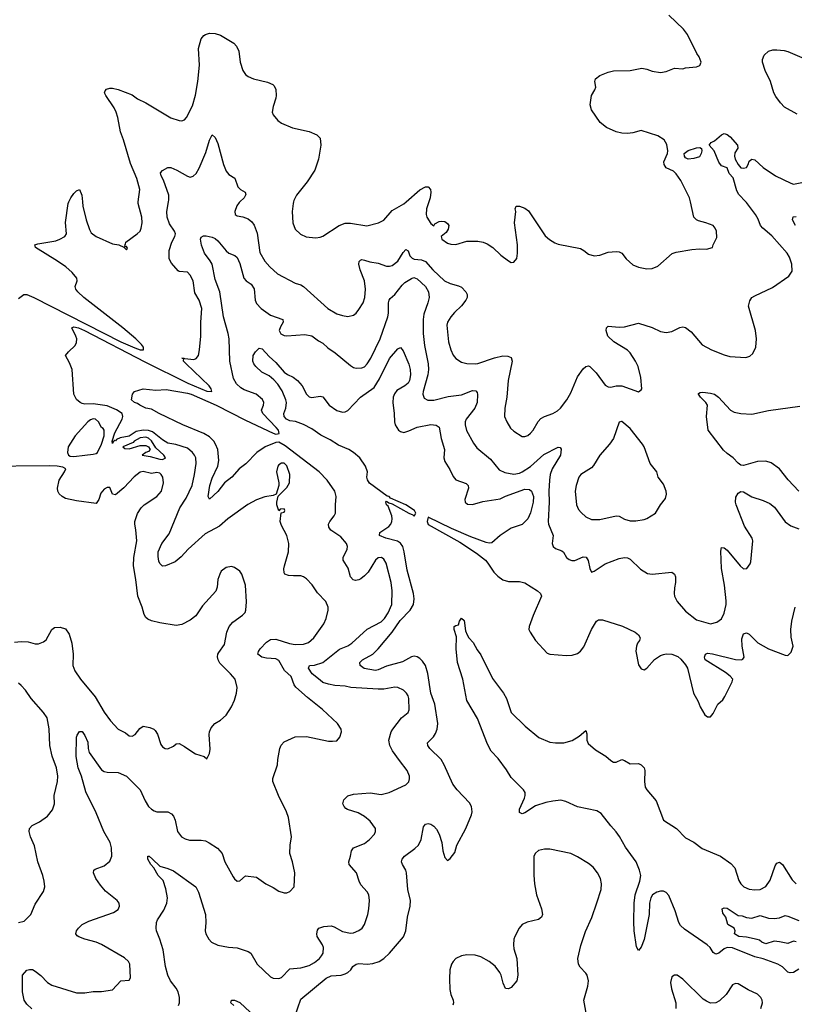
# Model space of a CAD drawing. Header units: inches. Extents: x 1305375 to 1407406, y 744550 to 841633.
# Tile 332 of 509: x 1372558 to 1378156, y 784200 to 791318. Entities that reach past the tile are written whole.
import ezdxf

# ---------------------------------------------------------------- set-up
doc = ezdxf.new("R2010")
doc.units = ezdxf.units.IN
doc.header["$MEASUREMENT"] = 0
doc.layers.add('B3778', color=7, linetype='Continuous')
doc.layers.add('B3779', color=7, linetype='Continuous')

msp = doc.modelspace()

# ---------------------------------------------------------------- linework, layer by layer
at = {"layer": 'B3778', "color": 5}
for points, elevation in [([(1372550, 789301.5), (1372588.5, 789331.5), (1372610, 789331.1), (1372660.2, 789310), (1373288.3, 788990), (1373390, 788945.4), (1373430, 788931.8), (1373453.2, 788930), (1373454, 788950), (1373439.8, 788970), (1373398.6, 789010), (1373303.8, 789090), (1373021.2, 789310), (1372978.1, 789350), (1372963.7, 789370), (1372958.5, 789390), (1372972.9, 789430), (1372970.6, 789450), (1372937.9, 789490), (1372890.9, 789530.9), (1372832.6, 789572.6), (1372673, 789670), (1372668.1, 789690), (1372690, 789697.8), (1372820, 789720), (1372848.6, 789730), (1372883.5, 789750), (1372896.9, 789770), (1372889.6, 789850.4), (1372907.6, 789990), (1372912.4, 790000)], 1180), ([(1372647.1, 784167.1), (1372610, 784201.1), (1372590.9, 784230), (1372578.5, 784290), (1372578, 784410), (1372610, 784446), (1372629.4, 784450.6), (1372650, 784450.4), (1372670, 784438.4), (1372710, 784407), (1372758.2, 784358.2), (1372790, 784338), (1372970, 784282.8), (1373030, 784282), (1373090, 784291.6), (1373150, 784291.7), (1373230, 784304.9), (1373290, 784370.5), (1373350, 784374.8), (1373359.5, 784390), (1373354.5, 784490), (1373344.5, 784510), (1373316.6, 784536.6), (1373150, 784632), (1373110, 784648.5), (1373029, 784670), (1372986.5, 784686.5), (1372974.2, 784694.2), (1372963.7, 784710), (1372969.4, 784730), (1372982.7, 784750), (1373010, 784777.3), (1373058.3, 784801.7), (1373236.6, 784863.4), (1373270, 784886), (1373279.3, 784910), (1373278, 784930), (1373262, 784950), (1373178.2, 785018.2), (1373141.8, 785061.8), (1373109.7, 785110), (1373091.8, 785150), (1373095.1, 785170), (1373102.8, 785177.2), (1373170, 785201.7), (1373210, 785234.4), (1373223.1, 785270), (1373222.3, 785330), (1373211.7, 785370), (1373166.3, 785450), (1373110, 785584.2), (1373036.9, 785736.9), (1373005.4, 785850), (1372980.4, 785910), (1372966.4, 785990), (1372969.8, 786130), (1372974.7, 786145.3), (1372990, 786171), (1373010, 786171), (1373030, 786144), (1373050, 786096), (1373052.3, 786050), (1373060, 786020), (1373150, 785895.6), (1373170, 785883.2), (1373190, 785878), (1373270, 785876.1), (1373330, 785848.7), (1373428.8, 785750), (1373464.6, 785670), (1373490, 785630.4), (1373510, 785610.4), (1373530, 785597.6), (1373550, 785592.2), (1373630, 785590.5), (1373655.6, 785575.6), (1373670, 785558.8), (1373682.4, 785530), (1373699.5, 785450), (1373728, 785410), (1373754.8, 785394.8), (1373785.5, 785385.5), (1373870, 785386.5), (1373900.5, 785380.5), (1373928.1, 785368.1), (1373988.8, 785328.8), (1374020.7, 785290), (1374040.5, 785230), (1374101.6, 785121.6), (1374110, 785107.7), (1374130, 785090.5), (1374150, 785093.4), (1374190, 785127.7), (1374270, 785119.1), (1374336, 785070), (1374390, 785044), (1374430, 785018.8), (1374470, 785004.7), (1374490, 785006), (1374510, 785016), (1374541.2, 785050), (1374546.6, 785150), (1374529.4, 785230), (1374509.6, 785290), (1374512.3, 785350), (1374522.9, 785410), (1374500.5, 785550), (1374486.9, 785590), (1374428, 785710), (1374387.3, 785810), (1374387.2, 785832.8), (1374420.9, 785930), (1374422.9, 785970), (1374438, 786050), (1374447.5, 786072.5), (1374470, 786097.3), (1374550, 786133), (1374630, 786134.9), (1374790, 786102.4), (1374819.1, 786100.9), (1374850, 786105.5), (1374872.3, 786130), (1374883.7, 786170), (1374882.7, 786190), (1374856, 786230), (1374747, 786330), (1374637.8, 786417.8), (1374553.3, 786493.3), (1374540.9, 786510), (1374521.3, 786570), (1374472.8, 786612.8), (1374430, 786686.4), (1374410, 786698), (1374341.6, 786701.6), (1374308.3, 786708.3), (1374278.7, 786730), (1374283.5, 786750), (1374296.9, 786770), (1374341.5, 786818.5), (1374370, 786836), (1374410, 786838.7), (1374507.4, 786807.4), (1374550, 786801.2), (1374610, 786802.6), (1374644.9, 786815.1), (1374683, 786850), (1374755.6, 786950), (1374772, 786990), (1374787, 787050), (1374787.3, 787070), (1374770, 787112.3), (1374710, 787175.1), (1374672.7, 787232.7), (1374630, 787274.5), (1374609.7, 787289.7), (1374590, 787297.6), (1374536.1, 787296.1), (1374500.1, 787300.1), (1374474, 787310), (1374470, 787318), (1374467.6, 787347.6), (1374471.6, 787370), (1374501.1, 787470), (1374503, 787530), (1374490, 787588.7), (1374450, 787662), (1374440.9, 787690), (1374448, 787752), (1374470, 787758), (1374473.3, 787770), (1374470, 787782), (1374441, 787779), (1374430, 787768), (1374417.2, 787810), (1374417.2, 787830), (1374427.3, 787872.7), (1374490, 787936), (1374509.3, 787970), (1374511.2, 788030), (1374490, 788091.8), (1374470, 788111.1), (1374450, 788112.6), (1374430, 788100.9), (1374423.1, 788090), (1374414, 788050), (1374430.7, 787970), (1374430.8, 787949.2), (1374412.7, 787887.3), (1374390, 787879), (1374330, 787869.3), (1374270, 787845.6), (1374207.1, 787812.9), (1374061.6, 787710), (1374003.2, 787656.8), (1373898.9, 787601.1), (1373775.3, 787490), (1373724.3, 787435.7), (1373681.8, 787398.2), (1373611.3, 787368.7), (1373590, 787366.9), (1373570, 787387.6), (1373563.8, 787403.8), (1373558.1, 787438.1), (1373560.2, 787470), (1373586.6, 787530), (1373639.7, 787600.3), (1373715, 787790), (1373760.4, 787859.6), (1373804.4, 787950), (1373822.8, 788030), (1373834.8, 788110), (1373831, 788150), (1373822, 788170), (1373807.8, 788190), (1373770, 788219.1), (1373685.9, 788245.9), (1373630, 788257.2), (1373590, 788279.3), (1373518.3, 788338.3), (1373488.6, 788348.6), (1373450, 788349.9), (1373400.4, 788339.6), (1373350, 788306.3), (1373285.1, 788294.9), (1373257.3, 788282.7), (1373250, 788274), (1373244.8, 788275.2), (1373233.7, 788266.3), (1373230, 788254), (1373226.7, 788270), (1373245.7, 788330), (1373298.3, 788430), (1373304.2, 788450), (1373299.3, 788470), (1373258.3, 788498.3), (1373190, 788525.4), (1373090, 788539.8), (1373030, 788538.3), (1373010, 788543.3), (1372995, 788550), (1372970, 788571.1), (1372949.4, 788609.4), (1372936.9, 788790), (1372918.2, 788838.2), (1372889.8, 788890), (1372910, 788917.4), (1372958.3, 788961.7), (1372970, 788984), (1372970.6, 789010), (1372964.4, 789030), (1372935.6, 789090), (1372950, 789096.5), (1372982.6, 789090), (1373027.5, 789070), (1373463.1, 788843.1), (1373774.3, 788690), (1373910, 788632.6), (1373948, 788630), (1373941.3, 788650), (1373927.3, 788670), (1373760.4, 788830), (1373742.4, 788850), (1373741.2, 788858.8), (1373747.3, 788867.3), (1373729.4, 788870), (1373817.7, 788862.3), (1373832.7, 788867.3), (1373849.7, 788890.3), (1373858.9, 788930), (1373868.4, 789030), (1373867.6, 789130), (1373874.5, 789230), (1373856, 789290), (1373824.2, 789344.2), (1373811, 789430), (1373791.2, 789470), (1373770, 789492.4), (1373710, 789498.4), (1373703.3, 789503.3), (1373656.6, 789556.6), (1373638.4, 789590), (1373637.6, 789650), (1373656.9, 789710), (1373680.4, 789750), (1373683.9, 789770), (1373676.1, 789790), (1373641.8, 789841.8), (1373625, 789890), (1373622.7, 789930), (1373634, 790000)], 1160), ([(1373012.4, 790000), (1373015.8, 789970), (1373038.3, 789870), (1373061.7, 789801.7), (1373076, 789776), (1373111.3, 789750), (1373230, 789697.6), (1373274, 789690), (1373310, 789674), (1373318, 789678), (1373314, 789670), (1373330, 789654), (1373336.4, 789663.6), (1373335.3, 789670), (1373330, 789678), (1373320.4, 789680.4), (1373318, 789690), (1373324, 789696), (1373326, 789710), (1373408.4, 789770), (1373428.3, 789790), (1373435.4, 789810), (1373443.1, 789850), (1373441.1, 789890), (1373414.3, 789990), (1373415.6, 790000)], 1180), ([(1374149.6, 790000), (1374144.7, 789995.3), (1374128.3, 789971.7), (1374113.4, 789930), (1374116.4, 789910), (1374130, 789898.7), (1374170, 789892.4), (1374210, 789877.2), (1374235.7, 789855.7), (1374252.9, 789832.9), (1374274.3, 789774.3), (1374294.7, 789634.7), (1374330, 789572.7), (1374366.7, 789530), (1374421.1, 789481.1), (1374550, 789412.4), (1374590, 789401.3), (1374610, 789388.5), (1374786, 789230), (1374850, 789191.8), (1374890, 789178.7), (1374930, 789172.4), (1374970, 789181.6), (1374990, 789197.1), (1375010, 789221.6), (1375039.7, 789270), (1375053.3, 789310), (1375058.2, 789370), (1375050.6, 789430.6), (1375018.2, 789510), (1375008.5, 789550), (1375011.3, 789568.7), (1375021, 789579), (1375030, 789584.4), (1375050, 789580.3), (1375087.5, 789567.5), (1375150, 789556.9), (1375210, 789536.5), (1375230, 789534.9), (1375250, 789540.3), (1375290, 789572.2), (1375330, 789634.6), (1375350, 789657), (1375366.4, 789646.4), (1375378.3, 789610), (1375394.2, 789594.2), (1375410, 789586.8), (1375462.5, 789582.5), (1375491.3, 789570), (1375543.6, 789510), (1375628.7, 789430), (1375670, 789410.2), (1375730, 789394.9), (1375750, 789384.9), (1375782.4, 789350), (1375791.3, 789330), (1375792.4, 789310), (1375783.6, 789290), (1375750.8, 789249.2), (1375699.4, 789200.6), (1375674.3, 789170), (1375650, 789132), (1375644.9, 789110), (1375656.5, 788990), (1375674.7, 788930), (1375692, 788892), (1375710, 788868.7), (1375750, 788842.3), (1375790, 788831.6), (1375849.1, 788829.1), (1375870, 788832.4), (1375990, 788873), (1376050, 788887.9), (1376086.4, 788886.4), (1376110, 788875.5), (1376116.5, 788850), (1376089, 788710), (1376077.7, 788590), (1376063.6, 788510), (1376062, 788450), (1376078.4, 788410), (1376105.9, 788365.9), (1376130, 788343.1), (1376190, 788305.5), (1376210, 788305.5), (1376230, 788312.7), (1376250, 788328), (1376270, 788350.6), (1376306, 788414), (1376325.3, 788434.7), (1376350.9, 788449.1), (1376412.3, 788470), (1376445.1, 788490), (1376466, 788510), (1376513, 788570), (1376541, 788619), (1376590, 788735.5), (1376630, 788794), (1376650, 788810.8), (1376670, 788816), (1376678, 788810), (1376725.2, 788765.2), (1376790, 788674.8), (1376810, 788662.8), (1376830, 788661), (1376870, 788671), (1376909.1, 788670.9), (1377030, 788627.3), (1377050, 788642), (1377054, 788650), (1377046, 788730), (1377027.3, 788810), (1377009.7, 788849.7), (1376969.6, 788910), (1376950, 788929.6), (1376851.6, 788990), (1376809.8, 789029.8), (1376796.9, 789070), (1376798, 789090), (1376810, 789102), (1376890, 789095.8), (1376930, 789097.6), (1377030, 789123), (1377130, 789093.4), (1377190, 789063.7), (1377230, 789055.3), (1377270, 789064.4), (1377330, 789093.4), (1377350, 789096.3), (1377370, 789093), (1377410, 789060.5), (1377490, 788966.4), (1377558.8, 788930), (1377650, 788894), (1377690, 788883.8), (1377804.7, 788875.3), (1377834.8, 788885.2), (1377855.5, 788904.5), (1377879, 788950), (1377882, 789010), (1377874.7, 789070), (1377826.3, 789246.3), (1377834.3, 789285.7), (1377850, 789308.2), (1377870, 789322.6), (1377999.3, 789380.7), (1378116.1, 789463.9), (1378139.6, 789500.4), (1378139.5, 789550), (1378121.3, 789601.3), (1378105.6, 789630), (1377994.8, 789754.8), (1377927.8, 789810), (1377913, 789830), (1377895.7, 789875.7), (1377875.1, 789910), (1377810, 789996), (1377806.2, 790000)], 1160), ([(1374537.1, 790000), (1374534.9, 789990), (1374528, 789930), (1374533.4, 789850), (1374550, 789802.8), (1374587.3, 789767.3), (1374628.8, 789748.8), (1374650, 789744.4), (1374698.4, 789741.6), (1374730, 789744.9), (1374750, 789752.7), (1374866.6, 789830), (1374910, 789845.7), (1374950, 789846.3), (1375066.4, 789826.4), (1375150.8, 789849.2), (1375190.7, 789869.3), (1375250, 789938.9), (1375334.6, 789985.4), (1375351.3, 790000)], 1180), ([(1375514.4, 790000), (1375499, 789950), (1375496, 789910), (1375501.7, 789890), (1375530, 789844), (1375550, 789828), (1375558.4, 789841.6), (1375590, 789859.3), (1375610, 789861.9), (1375630, 789857.9), (1375650, 789843.8), (1375659.1, 789830), (1375655.7, 789804.3), (1375639.7, 789780.3), (1375604.4, 789750), (1375608, 789730), (1375650, 789703.1), (1375674.9, 789694.9), (1375710, 789692.2), (1375790, 789716.5), (1375870, 789715.6), (1375908.2, 789708.2), (1375936.5, 789696.5), (1375978, 789670), (1376034.9, 789614.9), (1376090, 789574), (1376110, 789562.8), (1376130, 789564.7), (1376150, 789592), (1376157, 789630), (1376155.1, 789690), (1376135.1, 789850), (1376142.7, 789930), (1376139, 789950), (1376146, 789970), (1376169.4, 789970.6), (1376210, 789954), (1376234.7, 789934.7), (1376355.8, 789755.8), (1376387.8, 789727.8), (1376424.7, 789704.7), (1376450, 789695.2), (1376610, 789663), (1376634.8, 789650), (1376670, 789622.8), (1376710, 789610.6), (1376750, 789615.5), (1376810, 789636.4), (1376870, 789643), (1376890, 789640.5), (1376910.3, 789630.3), (1376940.7, 789590), (1376990, 789545.5), (1377030, 789528), (1377090, 789516.3), (1377130, 789519.1), (1377170, 789536.3), (1377272.8, 789627.2), (1377303.5, 789636.5), (1377415.2, 789655.2), (1377470, 789660.5), (1377522, 789658), (1377566, 789670), (1377568.7, 789690), (1377596, 789744), (1377593.2, 789790), (1377585.2, 789810), (1377568.7, 789830), (1377518, 789850), (1377463.3, 789863.3), (1377449, 789870), (1377429.6, 789889.6), (1377405.5, 790000)], 1180), ([(1378164.8, 789830), (1378142.6, 789870), (1378147.2, 789892.8), (1378170, 789895.8)], 1140), ([(1373706.8, 784190), (1373714.3, 784210), (1373714, 784250), (1373702.9, 784290), (1373690, 784315.6), (1373648, 784370), (1373629, 784410), (1373612.5, 784472.5), (1373594.2, 784594.2), (1373571.6, 784671.6), (1373547.8, 784730), (1373544.7, 784750), (1373548.2, 784790), (1373554.7, 784810), (1373600, 784880), (1373622.2, 784930), (1373626, 784970), (1373614.7, 785034.7), (1373594.6, 785094.6), (1373559.8, 785130), (1373526.7, 785186.7), (1373506, 785210), (1373483.6, 785250), (1373484, 785270), (1373493.4, 785270), (1373519.1, 785250), (1373570, 785198.8), (1373630, 785182), (1373670, 785165.5), (1373832.4, 785050), (1373851.7, 785010), (1373901.8, 784850), (1373903.9, 784790), (1373898.9, 784730), (1373902.6, 784710), (1373924.2, 784670), (1373943.7, 784650), (1373990, 784627.1), (1374066.3, 784613.7), (1374130, 784608.1), (1374210, 784582.4), (1374229.3, 784569.3), (1374275.3, 784490), (1374370, 784399.5), (1374390, 784388.5), (1374430, 784386.7), (1374450, 784394.4), (1374510, 784455.3), (1374590, 784463.9), (1374650, 784481.3), (1374690, 784501.8), (1374723.9, 784530), (1374740.4, 784550), (1374752.1, 784570), (1374753.5, 784610), (1374745.7, 784630), (1374708.3, 784690), (1374705.1, 784710), (1374710, 784736), (1374721.2, 784750), (1374757.4, 784762.6), (1374810, 784766), (1374830, 784760.3), (1374890, 784726.4), (1374950, 784714.4), (1374970, 784717.1), (1375010, 784732.7), (1375034, 784750), (1375050, 784776), (1375073.3, 784850), (1375080.5, 784890), (1375086.3, 784950), (1375080.5, 784990), (1375070, 785012.3), (1375024.5, 785064.5), (1375011.3, 785090), (1374993.3, 785150), (1374940.5, 785210), (1374936.3, 785230), (1374949.7, 785270), (1374955.6, 785310), (1374969.6, 785330), (1375050, 785363.1), (1375087, 785390), (1375122, 785430), (1375129.5, 785450), (1375129.5, 785470), (1375090, 785524.5), (1375050, 785558.4), (1375003.5, 785583.5), (1374927.3, 785607.3), (1374914.9, 785614.9), (1374902, 785630), (1374894.5, 785650), (1374901.7, 785678.3), (1374930, 785708), (1374970, 785719.1), (1375090, 785728.2), (1375170, 785716.5), (1375229, 785730), (1375350, 785787.3), (1375371.3, 785808.7), (1375376.2, 785830), (1375375.6, 785850), (1375359.5, 785890), (1375302, 785962), (1375252.9, 786032.9), (1375232.9, 786070), (1375225.1, 786110), (1375242.3, 786170), (1375254.8, 786190), (1375318.4, 786270), (1375364.5, 786310), (1375372.5, 786327.5), (1375369.7, 786410), (1375365.6, 786430), (1375354, 786450), (1375330.8, 786470.8), (1375290, 786491.2), (1375270, 786492.8), (1375190, 786478), (1375150, 786478.2), (1374950.7, 786490.7), (1374910, 786498.5), (1374836.2, 786503.8), (1374790, 786513.6), (1374750, 786527.1), (1374730, 786542.5), (1374672.1, 786590), (1374645.7, 786630), (1374651.9, 786648.1), (1374690, 786652.3), (1374750, 786670.2), (1374870, 786766.7), (1374930, 786792.3), (1374957.4, 786810), (1375068.5, 786911.5), (1375170, 786965), (1375193.7, 786990), (1375221.5, 787030), (1375248.2, 787090), (1375248.9, 787190), (1375242.5, 787250), (1375206, 787390), (1375190, 787417.4), (1375171.8, 787430), (1375150, 787428.3), (1375130, 787411.1), (1375075.9, 787324.1), (1375050, 787296.4), (1375023.4, 787276.6), (1375010, 787268.5), (1374984.2, 787264.2), (1374968.1, 787268.1), (1374950, 787289.6), (1374933, 787353), (1374896.4, 787410), (1374896, 787430), (1374926, 787490), (1374927.8, 787510), (1374919.7, 787530), (1374879.7, 787579.7), (1374806.6, 787626.6), (1374792.6, 787650), (1374791.1, 787670), (1374798.5, 787690), (1374831.2, 787730), (1374841.7, 787750), (1374840.4, 787810), (1374846, 787870), (1374836.9, 787910), (1374781.5, 787990), (1374721.7, 788050), (1374477.7, 788237.7), (1374430, 788262.5), (1374410, 788260.7), (1374332.4, 788230), (1374271.9, 788190), (1374192.2, 788107.8), (1374143.5, 788070), (1374091.5, 788010), (1374037.3, 787970), (1373990, 787907.7), (1373930, 787852.7), (1373920.5, 787870), (1373932.1, 787950), (1373950, 788003.1), (1373990.4, 788089.6), (1373997.5, 788130), (1373990.5, 788210), (1373974.1, 788250), (1373960.2, 788270), (1373930, 788301.5), (1373890, 788327.2), (1373737.4, 788390), (1373566.6, 788470), (1373510, 788502), (1373469.6, 788510), (1373427.3, 788530), (1373410, 788544.2), (1373388.7, 788550), (1373366, 788570), (1373374, 788610), (1373388.7, 788630), (1373450, 788650.3), (1373541.7, 788638.3), (1373616.2, 788643.8), (1373770, 788617.1), (1373796.5, 788610), (1373977.5, 788530), (1374190, 788422.2), (1374390, 788328.4), (1374410, 788321.1), (1374433, 788327), (1374428, 788350), (1374412.7, 788370), (1374314.5, 788470), (1374305.8, 788494.2), (1374321.1, 788530), (1374322.6, 788550), (1374312.4, 788572.4), (1374267.3, 788610), (1374181, 788641), (1374155.6, 788655.6), (1374125.9, 788685.9), (1374104, 788724), (1374077, 788850), (1374071.3, 789010), (1374064.3, 789050), (1374030.5, 789170), (1374003.9, 789350), (1373970, 789438.4), (1373948.8, 789550), (1373935.5, 789575.5), (1373894.7, 789630), (1373872.9, 789687.1), (1373865.1, 789730), (1373870, 789744.7), (1373886, 789754), (1373906, 789754), (1373950, 789744.9), (1373970, 789735.5), (1373990, 789718), (1374050, 789647), (1374070, 789630.3), (1374112.5, 789612.5), (1374130, 789599.3), (1374150, 789554), (1374177.1, 789450), (1374194, 789430), (1374230, 789405.6), (1374252.4, 789372.4), (1374259.8, 789290), (1374270, 789266.9), (1374303.2, 789230), (1374370, 789182.6), (1374459.1, 789150), (1374462.4, 789130), (1374441.9, 789098.1), (1374433.8, 789070), (1374445.8, 789045.8), (1374470, 789034), (1374490, 789032.7), (1374618.7, 789041.3), (1374670, 789031.8), (1374716.7, 788996.7), (1374750, 788978.7), (1374784.5, 788944.5), (1374838.4, 788910), (1374950, 788817.6), (1374970, 788804.2), (1374990, 788798), (1375030, 788800.9), (1375050, 788809), (1375070, 788828.9), (1375095.8, 788870), (1375163.1, 789010), (1375219.4, 789170), (1375224.4, 789195.6), (1375224.6, 789270), (1375229.1, 789290.9), (1375236.8, 789303.2), (1375270, 789330.2), (1375321.4, 789398.6), (1375342.3, 789417.7), (1375390, 789447.1), (1375407.2, 789452.8), (1375430, 789444.5), (1375490.8, 789390), (1375511.5, 789350), (1375516.9, 789310), (1375508.4, 789270), (1375478, 789190), (1375473.5, 789150), (1375474.2, 789050), (1375483.4, 788963.4), (1375510.8, 788830.8), (1375513.2, 788790), (1375508, 788750), (1375472.9, 788630), (1375471.8, 788610), (1375482, 788582), (1375508.2, 788568.2), (1375550, 788568.1), (1375654.4, 788594.4), (1375750, 788605.5), (1375830, 788638), (1375855.3, 788635.3), (1375863.6, 788623.6), (1375867.1, 788607.1), (1375864.6, 788550), (1375846.4, 788510), (1375785, 788430), (1375778.2, 788410), (1375778.2, 788390), (1375788, 788348), (1375837.1, 788257.1), (1375862, 788222), (1375959.8, 788139.8), (1376024.4, 788064.4), (1376063.1, 788043.1), (1376130, 788032.5), (1376170, 788039.8), (1376190, 788048.1), (1376250, 788088.4), (1376345.1, 788174.9), (1376450, 788228), (1376464.5, 788224.5), (1376472, 788212), (1376465.6, 788170), (1376405.5, 788070), (1376392.9, 788030), (1376387.6, 787990), (1376382.3, 787910), (1376385.6, 787830), (1376377.3, 787690), (1376380.2, 787670), (1376413.5, 787590), (1376406.2, 787530), (1376413.1, 787510), (1376430, 787494.3), (1376477, 787477), (1376487.9, 787467.9), (1376510.5, 787430), (1376530, 787414.4), (1376547.7, 787407.7), (1376570, 787408), (1376630, 787435.8), (1376651.8, 787431.8), (1376667.6, 787407.6), (1376678.6, 787350), (1376690, 787323), (1376710, 787330.3), (1376790, 787383.1), (1376890, 787422), (1376930, 787430.3), (1376950, 787428.5), (1376970, 787417.1), (1377045.4, 787345.4), (1377094.8, 787314.8), (1377130, 787308.9), (1377270, 787323.8), (1377290.3, 787310.3), (1377297.6, 787290), (1377298.3, 787250), (1377290.3, 787210), (1377288.9, 787170), (1377290.4, 787150), (1377310, 787110.6), (1377370, 787042), (1377450, 786978.8), (1377550, 786950.6), (1377596.6, 786963.4), (1377630, 786987.3), (1377650, 787026.8), (1377662.8, 787090), (1377664, 787116), (1377652.5, 787230), (1377629.1, 787350.9), (1377624.8, 787475.2), (1377630, 787502), (1377650, 787498.8), (1377670, 787482.8), (1377763.8, 787370), (1377790, 787348.2), (1377814, 787350), (1377837, 787383), (1377842, 787398), (1377855.6, 787550), (1377851.5, 787570), (1377797, 787657), (1377736.2, 787810), (1377732, 787830), (1377734.2, 787865.8), (1377750, 787896), (1377770, 787907.3), (1377790, 787904.9), (1377848.9, 787868.9), (1377930, 787842.6), (1377979.4, 787819.4), (1378012.7, 787792.7), (1378090, 787688), (1378130, 787659.5), (1378190, 787638)], 1140), ([(1374547.4, 784112.6), (1374590, 784235.8), (1374772.4, 784387.6), (1374810, 784405.2), (1374882, 784410), (1374910, 784420.2), (1374930, 784430.3), (1374951.3, 784450), (1374966.5, 784473.5), (1374989.3, 784490.7), (1375010, 784495.1), (1375070, 784490.8), (1375110, 784494.3), (1375156.9, 784510), (1375189.7, 784530), (1375230, 784569), (1375332.4, 784687.6), (1375350, 784731), (1375361.5, 784830), (1375379.8, 784910), (1375383.7, 784950), (1375363.5, 785030), (1375353.5, 785150), (1375348, 785170), (1375323.6, 785210), (1375318.4, 785230), (1375322, 785250), (1375339.6, 785270), (1375414.7, 785325.3), (1375439.7, 785350), (1375459.8, 785390), (1375477.5, 785482.5), (1375490, 785501), (1375510, 785506.8), (1375530, 785503), (1375550, 785488.2), (1375570, 785465.5), (1375588.9, 785430), (1375609.2, 785370), (1375615.9, 785310), (1375630, 785262), (1375650, 785240.5), (1375670, 785253), (1375702.2, 785297.8), (1375717.7, 785350), (1375782.6, 785470), (1375823.5, 785570), (1375827.6, 785590), (1375823.1, 785630), (1375810, 785655.6), (1375719.1, 785750), (1375687.3, 785790), (1375626.8, 785930), (1375603.8, 785970), (1375521.7, 786050), (1375508.2, 786070), (1375506.6, 786090), (1375547.6, 786132.4), (1375562.9, 786157.1), (1375574.4, 786190), (1375579.5, 786230), (1375559.5, 786370), (1375530.5, 786450), (1375509, 786591), (1375490, 786649.7), (1375470, 786679.8), (1375450, 786700.8), (1375430, 786712.5), (1375410, 786715.7), (1375390, 786712.2), (1375324.7, 786675.3), (1375210, 786643.6), (1375150, 786617.1), (1375130, 786612.9), (1375048.2, 786628.2), (1375019.7, 786650), (1375017.4, 786670), (1375035.8, 786690), (1375109.9, 786730.1), (1375150, 786770.2), (1375250, 786889.4), (1375306.8, 786973.2), (1375380.2, 787050), (1375403.7, 787090), (1375409.2, 787130), (1375404.2, 787170), (1375358.2, 787338.2), (1375336.9, 787470), (1375326.3, 787510), (1375310, 787532.9), (1375288, 787548), (1375204.2, 787570), (1375159.6, 787590), (1375161.3, 787610), (1375225.8, 787654.2), (1375239.3, 787670), (1375248.1, 787690), (1375250.6, 787710), (1375246.5, 787730), (1375220.2, 787800.2), (1375209.5, 787810.5), (1375205.2, 787830), (1375210, 787838), (1375225.4, 787825.4), (1375250, 787817.3), (1375370.6, 787750), (1375399, 787739), (1375410, 787728.8), (1375420.8, 787750), (1375411.5, 787770), (1375349.3, 787810), (1375238.9, 787858.9), (1375228.7, 787870), (1375213.6, 787873.6), (1375086.1, 787966.1), (1375071, 787991), (1375067.6, 788010), (1375072.8, 788050), (1375058, 788090), (1375015.4, 788150), (1374969.7, 788190), (1374936.3, 788210), (1374862, 788242), (1374801.3, 788281.3), (1374735.3, 788315.3), (1374670, 788358.8), (1374610, 788390.5), (1374552.1, 788412.1), (1374510, 788417.2), (1374486.9, 788430), (1374469.9, 788450), (1374466.3, 788470), (1374482.5, 788510), (1374486.2, 788550), (1374482, 788570), (1374454.1, 788634.1), (1374423, 788683), (1374394.6, 788714.6), (1374362.2, 788742.2), (1374307.3, 788770), (1374264.2, 788810), (1374250, 788829.5), (1374244, 788850), (1374246, 788890), (1374262.5, 788917.5), (1374290, 788942.8), (1374310, 788938), (1374362.2, 788882.2), (1374410, 788839.5), (1374470, 788769.1), (1374492.5, 788752.5), (1374534.1, 788734.1), (1374566.2, 788710), (1374600.8, 788670), (1374630.2, 788610.2), (1374650, 788590.4), (1374670, 788585.8), (1374730, 788596.5), (1374750, 788592.2), (1374795.3, 788530), (1374850, 788491.5), (1374890, 788479.6), (1374910, 788482), (1374930, 788493.4), (1375020.7, 788590), (1375120.7, 788659.3), (1375159.1, 788720.9), (1375230, 788867.2), (1375290, 788937.1), (1375310, 788947.7), (1375330, 788923), (1375370, 788827.3), (1375379.7, 788790), (1375382.9, 788750), (1375375.3, 788710), (1375364.5, 788690), (1375342, 788670), (1375283.4, 788636.6), (1375266.1, 788613.9), (1375258, 788590), (1375253.7, 788550), (1375265, 788470), (1375266.6, 788410), (1375271.2, 788390), (1375296.9, 788350), (1375310, 788339.7), (1375334.2, 788334.2), (1375370, 788344.7), (1375430, 788370.9), (1375530, 788390.2), (1375567.2, 788387.2), (1375590, 788372.7), (1375603.6, 788290), (1375628.1, 788210), (1375624.2, 788150), (1375630, 788124.4), (1375666.3, 788066.3), (1375690, 788015.3), (1375710, 787990.3), (1375784.9, 787964.9), (1375800.4, 787950), (1375801.7, 787930), (1375774.7, 787850), (1375778.3, 787830), (1375795.6, 787815.6), (1375830, 787812), (1375904.2, 787835.8), (1376030, 787854.2), (1376067.9, 787872.1), (1376210, 787922.8), (1376242.3, 787922.3), (1376258, 787910), (1376270.9, 787870), (1376270.1, 787830), (1376250, 787751.6), (1376229.3, 787710), (1376190.5, 787669.5), (1376110, 787641.8), (1376031.4, 787588.6), (1375970, 787535.4), (1375950, 787532.3), (1375930, 787537.6), (1375818.3, 787578.3), (1375679, 787639), (1375510, 787720.3), (1375503.9, 787690), (1375510, 787669.1), (1375740, 787540), (1375860.7, 787460.7), (1375924.4, 787410), (1375942.4, 787390), (1375984.6, 787324.6), (1376014.1, 787294.1), (1376050, 787268.5), (1376090, 787255.3), (1376170, 787256.2), (1376210, 787245.7), (1376301.1, 787190), (1376323.1, 787170), (1376330.3, 787150), (1376268.5, 787010), (1376240.7, 786930), (1376238.8, 786910), (1376246.8, 786890), (1376285.5, 786830), (1376370, 786739.1), (1376390.5, 786730.5), (1376510, 786722.3), (1376550, 786723.7), (1376590, 786736.4), (1376610, 786752.4), (1376635.3, 786784.7), (1376690, 786910.4), (1376727.4, 786970), (1376741.7, 786978.3), (1376770, 786978.8), (1376913.6, 786933.6), (1377006.2, 786890), (1377031.1, 786870), (1377042.2, 786850), (1377037.3, 786830), (1377022.8, 786810), (1377015.8, 786790), (1377011.5, 786751.5), (1377030, 786654.8), (1377050, 786623.8), (1377070, 786618.4), (1377089.3, 786630), (1377147, 786693), (1377190, 786722), (1377210, 786728.8), (1377230, 786733.1), (1377271.7, 786731.7), (1377314.1, 786714.1), (1377335.6, 786695.6), (1377370, 786654.8), (1377383.8, 786630), (1377426.7, 786450), (1377460.5, 786390), (1377474.8, 786350), (1377510, 786291.3), (1377530, 786278), (1377550, 786278), (1377570, 786301), (1377603.7, 786370), (1377638.8, 786401.2), (1377655.3, 786424.7), (1377707.8, 786530), (1377711.1, 786550), (1377692.7, 786572.7), (1377659.4, 786599.4), (1377513.2, 786690), (1377508, 786710), (1377514, 786730), (1377530, 786739.1), (1377565.8, 786734.2), (1377730, 786693.2), (1377775.1, 786690), (1377784.4, 786695.6), (1377792.8, 786710), (1377778.8, 786790), (1377777.4, 786842.6), (1377790, 786877.3), (1377810, 786884.9), (1377830, 786875.5), (1377893.6, 786813.6), (1377970, 786768.4), (1378090, 786724), (1378110, 786721), (1378133.4, 786746.6), (1378147.6, 786790), (1378134.5, 786854.5), (1378132.2, 786910), (1378139.1, 786970), (1378161.6, 787070)], 1120), ([(1378190, 787909.4), (1378112.3, 787992.3), (1378049.5, 788070), (1377990, 788113), (1377950, 788125.1), (1377890, 788122.6), (1377790, 788095.1), (1377770, 788097.6), (1377751, 788111), (1377715.1, 788150), (1377670, 788181.2), (1377645.6, 788205.6), (1377534.5, 788350), (1377521.3, 788450), (1377529.5, 788530), (1377517, 788550), (1377478.4, 788590), (1377463.7, 788610), (1377464.8, 788615.2), (1377476.5, 788623.5), (1377495.9, 788624.1), (1377550, 788618.5), (1377579.1, 788610), (1377608.5, 788590), (1377694, 788494), (1377720.7, 788480.7), (1377770, 788470.3), (1377850, 788466.3), (1377970, 788493.2), (1378197, 788523)], 1140), ([(1372521.7, 786818.3), (1372570, 786822), (1372619.2, 786819.2), (1372670, 786806), (1372695.3, 786804.7), (1372730, 786819.5), (1372750, 786834.9), (1372789.7, 786910.3), (1372810, 786924.9), (1372850, 786925.5), (1372890, 786914.9), (1372916.5, 786876.5), (1372936.1, 786810), (1372945.5, 786730), (1372942.3, 786650), (1372956, 786610), (1372997.7, 786550), (1373103.7, 786423.7), (1373170, 786312.7), (1373214.4, 786250), (1373270.6, 786190), (1373322.6, 786162.6), (1373350, 786140.5), (1373370, 786137.1), (1373392, 786150), (1373426.2, 786193.8), (1373450, 786210.6), (1373499.9, 786199.9), (1373528.1, 786188.1), (1373538.4, 786178.4), (1373553.8, 786153.8), (1373577.3, 786077.3), (1373590, 786060.7), (1373608.5, 786048.5), (1373630, 786045.5), (1373670, 786064.9), (1373690, 786082.8), (1373710, 786084), (1373750, 786063.8), (1373810, 786021.6), (1373830, 786010.6), (1373891.3, 785991.3), (1373910, 785974), (1373930, 786014), (1373935.5, 786044.5), (1373926.6, 786150), (1373929.4, 786170), (1373941.6, 786198.4), (1373969.2, 786230), (1374010, 786253.4), (1374050, 786290.7), (1374090, 786351), (1374110, 786398), (1374125.1, 786450), (1374129.5, 786490.5), (1374116.2, 786550), (1374082.9, 786590), (1374005.7, 786665.7), (1373992.8, 786690), (1373987.7, 786712.3), (1373989.6, 786730), (1373996.9, 786743.1), (1374039.1, 786800.9), (1374056.2, 786890), (1374071.8, 786930), (1374098.8, 786961.2), (1374167.5, 787012.5), (1374186.8, 787033.2), (1374192.7, 787050), (1374198, 787110), (1374189.5, 787230), (1374163.7, 787310), (1374149.3, 787330), (1374110, 787357), (1374090, 787363.7), (1374050, 787358), (1374014.8, 787330), (1374003.8, 787310), (1373990.5, 787270), (1373985.5, 787214.5), (1373974.6, 787185.4), (1373878.7, 787081.3), (1373831.5, 787008.5), (1373790, 786975.6), (1373730, 786944.7), (1373690, 786938), (1373570, 786957), (1373511.3, 786971.3), (1373484.2, 786984.2), (1373470, 786996), (1373457.4, 787017.4), (1373442.6, 787070), (1373412, 787150), (1373398.2, 787270), (1373380.9, 787370), (1373382.3, 787430), (1373404.2, 787550), (1373398.4, 787630), (1373389.8, 787669.8), (1373391.2, 787690), (1373410, 787748.4), (1373436.8, 787790), (1373458.2, 787810), (1373550, 787870.7), (1373582, 787910), (1373596.7, 787970), (1373592.5, 788010), (1373581, 788030), (1373570, 788039.9), (1373550, 788044.2), (1373510, 788037.2), (1373451.8, 788051.8), (1373430, 788046.4), (1373386.5, 788013.5), (1373310, 787932.7), (1373250, 787882.7), (1373230, 787887.4), (1373210, 787935.1), (1373190, 787934.9), (1373170, 787923.9), (1373144.6, 787895.4), (1373130, 787849.4), (1373110, 787819.6), (1372970, 787838.7), (1372890, 787857), (1372864.5, 787870), (1372843.7, 787890), (1372834.6, 787910), (1372832.2, 787930), (1372843.2, 787990), (1372883.1, 788050), (1372891.5, 788070), (1372870, 788082.8), (1372829.9, 788089.9), (1372772.7, 788092.7), (1372286.8, 788086.8)], 1180), ([(1378190, 784454), (1378150, 784430.8), (1378126.6, 784426.6), (1378110, 784432), (1378070.8, 784470.8), (1378036.8, 784490), (1377930, 784527.9), (1377870, 784542.2), (1377710, 784608.8), (1377670, 784609.9), (1377650, 784600.4), (1377610, 784570.5), (1377590, 784562.2), (1377584.3, 784564.3), (1377570, 784574.8), (1377549.3, 784610), (1377527.4, 784630), (1377362.8, 784742.8), (1377334, 784770), (1377322.3, 784790), (1377296.1, 784876.1), (1377250, 784985.7), (1377230, 785008), (1377210, 785016.9), (1377190, 785018.3), (1377162.4, 785010), (1377131.8, 784990), (1377118.3, 784970), (1377110.1, 784930.1), (1377107.6, 784850), (1377070, 784669), (1377050, 784612), (1377029.6, 784589.6), (1377015.1, 784615.1), (1376999.1, 784730), (1376996, 784796), (1376999.2, 784930), (1377007.1, 784990), (1377040.4, 785090), (1377046.2, 785130), (1377038.3, 785170), (1377012.5, 785230), (1376935.9, 785335.9), (1376893.3, 785413.3), (1376870, 785446.4), (1376829.8, 785490), (1376759.7, 785579.7), (1376730, 785599), (1376590, 785626.6), (1376505.5, 785665.5), (1376470, 785674.5), (1376410, 785669.3), (1376360.7, 785659.3), (1376286.6, 785633.4), (1376210, 785583.8), (1376190, 785577.8), (1376170, 785585.4), (1376169.2, 785610), (1376207, 785690), (1376212.2, 785710), (1376210.7, 785730), (1376199.1, 785750), (1376110, 785840.2), (1376075.9, 785895.9), (1376015.8, 785975.8), (1375964.5, 786030), (1375939.3, 786079.3), (1375866.2, 786266.2), (1375790, 786395.1), (1375760.9, 786550), (1375722.3, 786670), (1375713.6, 786770), (1375716, 786856), (1375699, 786910), (1375698, 786930), (1375710, 786938), (1375730, 786942), (1375737.2, 786970), (1375750, 786992), (1375770, 786974.8), (1375780.5, 786900.5), (1375792.2, 786870), (1375803.8, 786850), (1375835.1, 786815.1), (1375863.2, 786763.2), (1375890, 786727), (1375975.9, 786555.9), (1376055.8, 786450), (1376075.5, 786410), (1376110.2, 786310.2), (1376212, 786210), (1376310, 786128.8), (1376390, 786095), (1376430, 786090.2), (1376490, 786091), (1376550, 786107.2), (1376602.5, 786137.5), (1376650, 786179.1), (1376655.8, 786155.8), (1376656.9, 786110), (1376665.9, 786085.9), (1376719.5, 786039.5), (1376793.4, 785993.4), (1376830, 785962.9), (1376850, 785951.1), (1376870, 785951.2), (1376910, 785968.9), (1376930, 785962.6), (1376970, 785939.1), (1377030, 785939.5), (1377050, 785931.6), (1377070.1, 785910.1), (1377076.9, 785890), (1377073.6, 785810), (1377079.6, 785770), (1377090.1, 785750), (1377158.7, 785670), (1377211.3, 785531.3), (1377305, 785470), (1377370, 785402.3), (1377430, 785372.4), (1377490, 785326.7), (1377622.4, 785270), (1377696.7, 785216.7), (1377725.2, 785185.2), (1377755.6, 785095.6), (1377770, 785070.5), (1377790.4, 785050), (1377830, 785031.5), (1377870, 785026.4), (1377908.7, 785030), (1377950, 785051.7), (1377981.7, 785098.3), (1378018, 785202), (1378030, 785219.1), (1378050, 785228), (1378070, 785210.4), (1378140.5, 785100.5), (1378170.3, 785070)], 1080), ([(1372550.7, 784790.7), (1372590, 784800.7), (1372639.5, 784850), (1372670, 784924), (1372730, 785014.8), (1372739.6, 785050), (1372735.1, 785090), (1372726, 785130), (1372689.7, 785230), (1372666.3, 785346.3), (1372636.2, 785410), (1372627.3, 785450), (1372629.5, 785470), (1372648.2, 785491.8), (1372700.8, 785519.2), (1372759.7, 785560.3), (1372795.4, 785604.6), (1372809.6, 785650), (1372808, 785710), (1372831.3, 785810), (1372833.6, 785850), (1372825.1, 785910), (1372794.1, 785994.1), (1372776.4, 786070), (1372771.9, 786191.9), (1372757.3, 786270), (1372731, 786310), (1372640.3, 786410), (1372599.8, 786470), (1372570, 786504.2), (1372550, 786522.4)], 1180), ([(1376663.4, 784070), (1376634.4, 784230), (1376664.4, 784330), (1376669.7, 784370), (1376659.2, 784410), (1376650, 784425.6), (1376609.2, 784469.2), (1376596.4, 784490), (1376591.8, 784530), (1376614, 784626), (1376647.2, 784727.2), (1376692.7, 784827.3), (1376730, 784933), (1376759.8, 785030), (1376764, 785070), (1376754.8, 785110), (1376734.8, 785150), (1376701.7, 785190), (1376670, 785216.8), (1376590, 785266), (1376540.9, 785290), (1376390, 785321.8), (1376350, 785321.4), (1376308.4, 785311.6), (1376286.5, 785293.5), (1376274.6, 785270), (1376274.1, 785134.1), (1376279.2, 785070), (1376294.2, 784990), (1376328.9, 784890), (1376337, 784850), (1376328.2, 784830), (1376306.7, 784813.3), (1376226, 784794), (1376190, 784775.8), (1376167.9, 784750), (1376137.3, 784690), (1376129.2, 784670), (1376126.2, 784630), (1376130, 784601), (1376150.2, 784530), (1376158.6, 784410), (1376150, 784369.6), (1376110, 784321.6), (1376090, 784312.7), (1376070, 784314), (1376051.4, 784351.4), (1376038.2, 784410), (1376028.4, 784430), (1375995.6, 784475.6), (1375951.8, 784510), (1375890, 784543), (1375850, 784555.2), (1375790, 784557.4), (1375750, 784549.2), (1375710.1, 784529.9), (1375690.1, 784510), (1375678.4, 784490), (1375667.8, 784450), (1375663.3, 784383.3), (1375666.9, 784306.9), (1375673.2, 784270), (1375692, 784230), (1375694.5, 784210), (1375687.6, 784192.4)], 1120), ([(1378170, 784652.3), (1378150, 784655.1), (1378110, 784639.6), (1378050, 784652), (1378010, 784655.1), (1377950, 784637), (1377921.2, 784650), (1377903.9, 784663.9), (1377888.3, 784668.3), (1377810, 784684.2), (1377755.3, 784690), (1377724, 784710), (1377728.7, 784730), (1377721.2, 784750), (1377677, 784777), (1377660.9, 784830), (1377638.9, 784858.9), (1377634, 784890), (1377650, 784898), (1377670, 784895.8), (1377750, 784842.4), (1377778.8, 784838.8), (1377810, 784828), (1377850, 784822.8), (1377910, 784841), (1377970, 784821.6), (1378010, 784819.3), (1378050, 784826), (1378090, 784840.7), (1378110, 784837.3), (1378190, 784804.9)], 1060), ([(1377913.5, 784170), (1377926.8, 784210), (1377924.5, 784230), (1377915.3, 784250), (1377890, 784274.2), (1377823.6, 784303.6), (1377750, 784347.6), (1377730, 784349.6), (1377710, 784340.5), (1377663.2, 784270), (1377614.8, 784225.2), (1377590, 784210.8), (1377550, 784208.7), (1377521.3, 784221.3), (1377498.1, 784238.1), (1377350, 784382.4), (1377310, 784409.5), (1377290, 784411.6), (1377270, 784399), (1377262.6, 784357.4), (1377268.5, 784311.5), (1377299, 784210), (1377299.1, 784170)], 1120), ([(1374106, 784190), (1374084, 784210), (1374088.7, 784230), (1374110, 784230.5), (1374150, 784212.2), (1374223.8, 784143.8)], 1120)]:
    msp.add_lwpolyline(points, dxfattribs=dict(at, elevation=elevation))
for points, elevation in [([(1373090, 788431.6), (1373070, 788426), (1373050, 788411.3), (1372959.7, 788310), (1372908.5, 788230), (1372903.2, 788190), (1372910.4, 788170), (1372922.8, 788162.8), (1372950, 788159), (1373030, 788169.6), (1373090, 788175.7), (1373110, 788180.9), (1373120.5, 788190), (1373150, 788248), (1373169.4, 788309.4), (1373169.2, 788349.2), (1373162, 788362), (1373148.7, 788370), (1373128, 788410), (1373106, 788430)], 1180), ([(1376910, 788414), (1376906.4, 788413.6), (1376890, 788408), (1376848.4, 788290), (1376820.4, 788250), (1376750.6, 788170), (1376706.1, 788093.9), (1376690, 788078.4), (1376614, 788030), (1376598, 788010), (1376578.7, 787950), (1376573.7, 787910), (1376581.5, 787810), (1376596.5, 787776.5), (1376615.1, 787755.1), (1376650, 787724.4), (1376690, 787705.7), (1376750, 787704.9), (1376870, 787730.3), (1376890, 787727.6), (1376930, 787706), (1376970, 787694.9), (1377010, 787695.8), (1377070, 787704.9), (1377090, 787710.7), (1377154, 787750), (1377189.6, 787810.4), (1377224.5, 787855.5), (1377231.5, 787888.5), (1377229.6, 787910), (1377210, 787959), (1377172.3, 788010), (1377162.9, 788050), (1377115.1, 788110), (1377071.3, 788230), (1377058.7, 788250), (1376970, 788362.7)], 1160), ([(1373470, 788299), (1373430, 788295.1), (1373386.7, 788270), (1373378.9, 788261.1), (1373304.4, 788230), (1373318.9, 788218.9), (1373350, 788216.5), (1373430, 788238.8), (1373470, 788239), (1373488.7, 788230), (1373500.3, 788210), (1373490, 788196.9), (1373471, 788190), (1373442.8, 788170), (1373501.1, 788161.1), (1373570, 788139.8), (1373590, 788138.5), (1373610, 788146.7), (1373612.1, 788150), (1373600.2, 788170), (1373543.3, 788223.3), (1373510, 788272), (1373490, 788291.9)], 1180)]:
    msp.add_lwpolyline(points, close=True, dxfattribs=dict(at, elevation=elevation))
at = {"layer": 'B3779', "color": 5}
for points, elevation in [([(1377405.5, 790000), (1377398.9, 790030), (1377336.2, 790156.2), (1377302.3, 790202.3), (1377282, 790222), (1377230, 790247.7), (1377214.6, 790270), (1377213.5, 790290), (1377240.3, 790350), (1377241.5, 790370), (1377235.1, 790415.1), (1377215.6, 790450), (1377170, 790479.1), (1377050, 790516.3), (1376990, 790498.9), (1376950, 790494.7), (1376910, 790498), (1376870, 790508), (1376798.4, 790538.4), (1376753.4, 790573.4), (1376690, 790666.6), (1376681.5, 790701.5), (1376689.7, 790770), (1376715.6, 790810), (1376721.6, 790830), (1376713.6, 790870), (1376719.6, 790890), (1376750, 790915.3), (1376810, 790939.5), (1376850, 790948.7), (1376970, 790950.4), (1377053.5, 790966.5), (1377090, 790960.4), (1377130, 790946.1), (1377190, 790936.6), (1377230, 790943.9), (1377290, 790966.9), (1377350, 790962.8), (1377370, 790970.8), (1377450, 790978), (1377473.2, 790986.8), (1377482, 791010), (1377468.7, 791050), (1377452.5, 791072.5), (1377385.1, 791210), (1377355.1, 791250), (1377249.6, 791350)], 1180), ([(1373415.6, 790000), (1373427.1, 790090), (1373405.3, 790170), (1373358.5, 790278.5), (1373309, 790450), (1373287.8, 790507.8), (1373268.1, 790610), (1373255.6, 790650), (1373240.5, 790680.5), (1373179.7, 790770), (1373172.3, 790790), (1373175.5, 790804.5), (1373185.1, 790814.9), (1373210, 790822), (1373230, 790823), (1373270, 790812.4), (1373370, 790773.4), (1373410, 790746), (1373470, 790716.5), (1373650, 790608.4), (1373710, 790588.4), (1373730, 790586), (1373750, 790593.4), (1373762.9, 790610), (1373806, 790694), (1373828.3, 790771.7), (1373845.6, 790870), (1373858.9, 790990), (1373851.7, 791110), (1373870, 791179.1), (1373890, 791204.4), (1373901.2, 791210), (1373930, 791220.4), (1373970, 791218.4), (1374010, 791204.9), (1374106.8, 791146.8), (1374125.8, 791125.8), (1374142.3, 791090), (1374152.7, 791010), (1374171.4, 790951.4), (1374190, 790922.4), (1374210, 790906.7), (1374246.8, 790890), (1374350, 790865.7), (1374386.8, 790850), (1374398.5, 790838.5), (1374410, 790812), (1374412, 790770), (1374410.3, 790749.7), (1374390.4, 790690), (1374383, 790650), (1374390.7, 790630), (1374422.8, 790590), (1374450, 790570.5), (1374530, 790535.8), (1374651.3, 790510), (1374704.5, 790484.5), (1374730, 790462), (1374734, 790410), (1374718.7, 790310), (1374690.3, 790230), (1374635.1, 790144.9), (1374559.3, 790050), (1374539.3, 790010), (1374537.1, 790000)], 1180), ([(1378175.8, 790635.8), (1378086.3, 790686.3), (1378056.4, 790716.4), (1378022.5, 790762.5), (1378008.6, 790790), (1377985.1, 790870), (1377945.1, 790950), (1377927.3, 791010), (1377927, 791030), (1377938.7, 791061.3), (1377969.7, 791090.3), (1378001, 791099), (1378030, 791100.4), (1378084.1, 791095.9), (1378110, 791088.2), (1378210, 791043.8)], 1160), ([(1373634, 790000), (1373636.6, 790016.6), (1373637.3, 790050), (1373597.9, 790157.9), (1373580.4, 790190), (1373576.4, 790210), (1373590, 790228.5), (1373630, 790249), (1373650, 790248.9), (1373694.9, 790230), (1373770, 790185.8), (1373790, 790180.2), (1373812.8, 790187.2), (1373833.7, 790206.3), (1373855.8, 790244.2), (1373903.5, 790356.5), (1373930, 790446), (1373950, 790484.7), (1373970, 790466), (1373990, 790422.8), (1374030.2, 790270.2), (1374050, 790222.8), (1374070, 790198.8), (1374112.7, 790172.7), (1374134, 790110), (1374154.8, 790090), (1374186.8, 790070), (1374193.2, 790053.2), (1374180.4, 790030), (1374149.6, 790000)], 1160), ([(1377806.2, 790000), (1377754.6, 790054.6), (1377740.8, 790080.8), (1377713.3, 790173.3), (1377685.1, 790205.1), (1377670, 790247), (1377630, 790260.9), (1377610, 790286.6), (1377576.8, 790370), (1377539.7, 790410), (1377554.7, 790430), (1377578.3, 790441.7), (1377630, 790484.4), (1377650, 790494.9), (1377670, 790487.7), (1377693.4, 790470), (1377746.8, 790410), (1377747.3, 790390), (1377725.7, 790354.3), (1377722.8, 790330), (1377728.4, 790310), (1377750, 790270.4), (1377770, 790247.6), (1377790, 790243.2), (1377811.5, 790250), (1377823, 790270), (1377830, 790296), (1377850, 790310.6), (1377870, 790303.8), (1377930, 790248.5), (1378019.1, 790190), (1378130, 790135.5), (1378150, 790128.7), (1378210, 790140.4)], 1160), ([(1372912.4, 790000), (1372927, 790030), (1372950, 790061), (1372970, 790081), (1372990, 790091.3), (1373006.8, 790050), (1373012.4, 790000)], 1180), ([(1375351.3, 790000), (1375450, 790087), (1375490, 790110.4), (1375510, 790110.5), (1375526, 790090), (1375528.5, 790070), (1375523.7, 790030), (1375514.4, 790000)], 1180)]:
    msp.add_lwpolyline(points, dxfattribs=dict(at, elevation=elevation))
at = {"layer": 'B3779', "color": 5, "elevation": 1160}
msp.add_lwpolyline([(1377390, 790310.6), (1377370, 790319.2), (1377361.5, 790330), (1377361, 790350), (1377390, 790371), (1377450, 790391.6), (1377473.8, 790393.8), (1377485.6, 790385.6), (1377487.5, 790370), (1377482.8, 790350), (1377470, 790327.2), (1377430, 790313.3)], close=True, dxfattribs=at)

doc.saveas('drawing.dxf')
